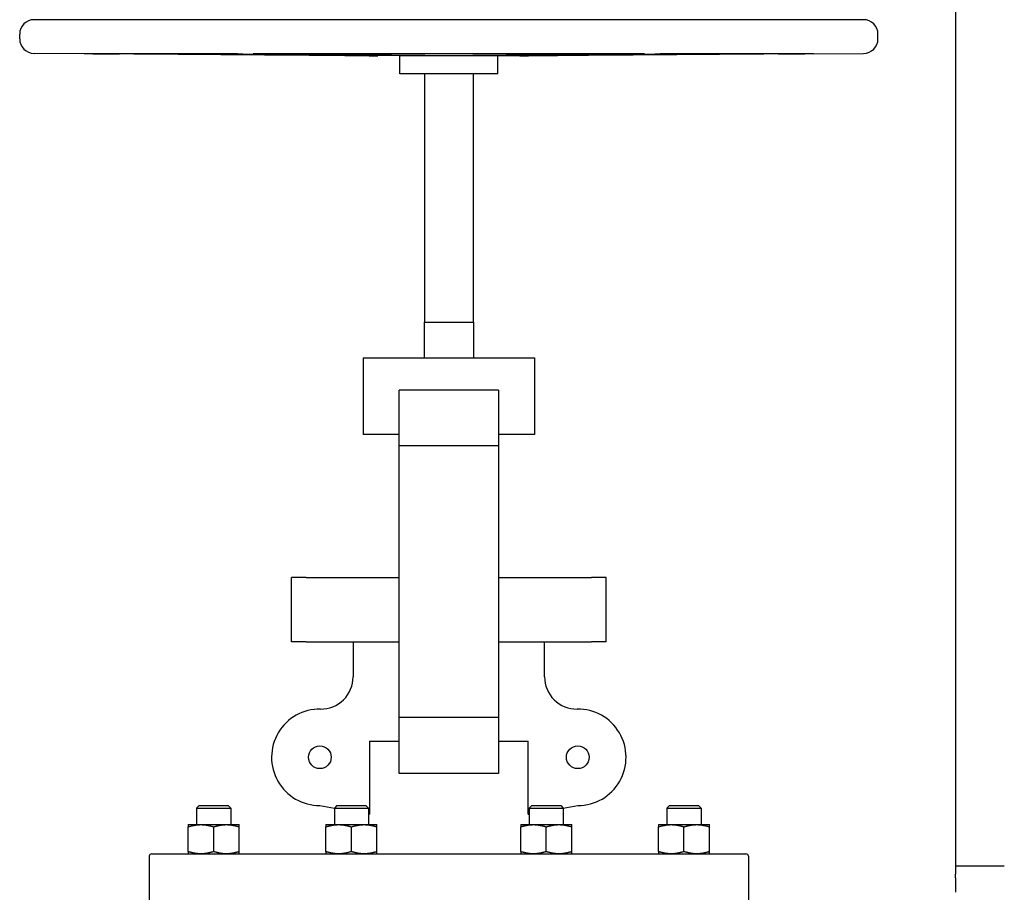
# Model space of a CAD drawing. Header units: inches. Extents: x 24 to 1128, y -58 to 748.
# Tile 576 of 656: x 879 to 905, y 357 to 380. Entities that reach past the tile are written whole.
import ezdxf

# ---------------------------------------------------------------- set-up
doc = ezdxf.new("R2010")
doc.units = ezdxf.units.IN
doc.header["$LTSCALE"] = 32
doc.header["$MEASUREMENT"] = 0
doc.layers.add('Visible (ANSI)', color=7, linetype='Continuous', lineweight=30)

msp = doc.modelspace()

# ---------------------------------------------------------------- linework, layer by layer
at = {"layer": 'Visible (ANSI)'}
for p, q in [((903.31584, 423.98367), (903.31584, 357.98367)), ((900.94634, 379.73187), (879.64734, 379.73187)), ((879.27334, 379.23987), (879.27334, 379.35787)), ((901.32034, 379.23987), (901.32034, 379.35787)), ((880.92686, 378.85673), (879.64467, 378.86588)), ((884.10879, 378.85673), (880.92686, 378.85673)), ((895.0762, 378.85673), (885.51747, 378.85673)), ((889.03684, 378.79886), (887.50529, 378.80979)), ((891.55684, 378.79886), (889.03684, 378.79886)), ((889.03684, 378.33987), (889.03684, 378.79886)), ((891.55684, 378.79886), (893.08839, 378.80979)), ((891.55684, 378.33987), (891.55684, 378.79886)), ((899.66681, 378.85673), (896.48489, 378.85673)), ((899.66681, 378.85673), (900.94901, 378.86588)), ((891.55684, 378.33987), (889.03684, 378.33987)), ((889.67184, 378.33987), (889.67184, 371.95687)), ((890.92184, 378.33987), (890.92184, 371.95687)), ((889.66084, 371.95687), (890.93284, 371.95687)), ((889.66084, 371.95687), (889.66084, 371.04017)), ((890.93284, 371.95687), (890.93284, 371.04017)), ((888.09798, 371.04017), (892.4957, 371.04017)), ((888.09798, 371.04017), (888.09798, 369.07037)), ((892.4957, 371.04017), (892.4957, 369.07037)), ((889.02326, 368.78076), (889.02326, 370.21317)), ((891.57042, 370.21317), (889.02326, 370.21317)), ((891.57042, 370.21317), (891.57042, 368.78076)), ((889.02326, 369.07037), (888.09798, 369.07037)), ((892.4957, 369.07037), (891.57042, 369.07037)), ((889.02326, 361.79658), (889.02326, 368.78076)), ((891.57042, 368.78076), (889.02326, 368.78076)), ((891.57042, 368.78076), (891.57042, 361.79658)), ((886.63512, 365.40117), (886.25517, 365.40117)), ((886.25517, 363.74717), (886.25517, 365.40117)), ((886.63512, 365.40117), (889.02326, 365.40117)), ((891.57042, 365.40117), (893.95855, 365.40117)), ((894.33851, 365.40117), (893.95855, 365.40117)), ((894.33851, 363.74717), (894.33851, 365.40117)), ((886.63512, 363.74717), (886.25517, 363.74717)), ((886.63512, 363.74717), (889.02326, 363.74717)), ((887.83734, 363.74717), (887.83734, 362.84501)), ((891.57042, 363.74717), (893.95855, 363.74717)), ((892.75634, 362.84501), (892.75634, 363.74717)), ((894.33851, 363.74717), (893.95855, 363.74717)), ((889.02326, 360.36417), (889.02326, 361.79658)), ((891.57042, 361.79658), (889.02326, 361.79658)), ((891.57042, 361.79658), (891.57042, 360.36417)), ((888.25935, 361.19117), (888.25935, 359.31235)), ((888.25935, 361.19117), (889.02326, 361.19117)), ((891.57042, 361.19117), (892.33433, 361.19117)), ((892.33433, 359.31235), (892.33433, 361.19117)), ((891.57042, 360.36417), (889.02326, 360.36417)), ((883.88498, 359.53717), (883.81883, 359.47102)), ((883.81883, 359.47102), (884.69383, 359.47102)), ((883.81883, 359.47102), (883.81883, 359.04667)), ((883.88498, 359.53717), (884.62768, 359.53717)), ((884.62768, 359.53717), (884.69383, 359.47102)), ((884.69383, 359.47102), (884.69383, 359.04667)), ((886.98434, 359.53717), (887.35761, 359.47135)), ((887.42343, 359.53717), (887.35728, 359.47102)), ((887.35728, 359.47102), (888.23228, 359.47102)), ((887.35728, 359.47102), (887.35728, 359.04667)), ((887.42343, 359.53717), (888.16613, 359.53717)), ((888.16613, 359.53717), (888.23228, 359.47102)), ((888.23228, 359.47102), (888.23228, 359.04667)), ((892.42755, 359.53717), (892.3614, 359.47102)), ((892.3614, 359.47102), (893.2364, 359.47102)), ((892.3614, 359.47102), (892.3614, 359.04667)), ((892.42755, 359.53717), (893.17025, 359.53717)), ((893.17025, 359.53717), (893.2364, 359.47102)), ((893.23607, 359.47135), (893.60934, 359.53717)), ((893.2364, 359.47102), (893.2364, 359.04667)), ((895.966, 359.53717), (895.89985, 359.47102)), ((895.89985, 359.47102), (896.77485, 359.47102)), ((895.89985, 359.47102), (895.89985, 359.04667)), ((895.966, 359.53717), (896.7087, 359.53717)), ((896.7087, 359.53717), (896.77485, 359.47102)), ((896.77485, 359.47102), (896.77485, 359.04667)), ((888.23228, 359.31712), (888.25935, 359.31235)), ((892.33433, 359.31235), (892.3614, 359.31712)), ((883.60033, 359.04667), (883.92833, 359.04667)), ((883.60033, 358.35526), (883.60033, 358.98808)), ((883.92833, 359.04667), (884.58433, 359.04667)), ((884.25633, 358.35526), (884.25633, 358.98808)), ((884.58433, 359.04667), (884.91233, 359.04667)), ((884.91233, 358.35526), (884.91233, 358.98808)), ((887.13878, 359.04667), (887.46678, 359.04667)), ((887.13878, 358.35526), (887.13878, 358.98808)), ((887.46678, 359.04667), (888.12278, 359.04667)), ((887.79478, 358.35526), (887.79478, 358.98808)), ((888.12278, 359.04667), (888.45078, 359.04667)), ((888.45078, 358.35526), (888.45078, 358.98808)), ((892.1429, 359.04667), (892.4709, 359.04667)), ((892.1429, 358.35526), (892.1429, 358.98808)), ((892.4709, 359.04667), (893.1269, 359.04667)), ((892.7989, 358.35526), (892.7989, 358.98808)), ((893.1269, 359.04667), (893.4549, 359.04667)), ((893.4549, 358.35526), (893.4549, 358.98808)), ((895.68135, 359.04667), (896.00935, 359.04667)), ((895.68135, 358.35526), (895.68135, 358.98808)), ((896.00935, 359.04667), (896.66535, 359.04667)), ((896.33735, 358.35526), (896.33735, 358.98808)), ((896.66535, 359.04667), (896.99335, 359.04667)), ((896.99335, 358.35526), (896.99335, 358.98808)), ((882.60084, 358.23367), (882.60084, 356.29217)), ((882.66384, 358.29667), (897.92984, 358.29667)), ((897.99284, 358.23367), (897.99284, 356.29217)), ((904.56584, 357.98367), (903.31584, 357.98367)), ((903.31584, 357.98367), (903.31584, 357.77662)), ((903.31584, 357.68075), (903.31584, 357.77662)), ((903.31584, 357.68075), (903.31584, 357.61045)), ((903.31584, 357.61045), (903.31584, 357.30772))]:
    msp.add_line(p, q, dxfattribs=at)
for centre in [(886.98434, 360.77767), (893.60934, 360.77767)]:
    msp.add_circle(centre, 0.29167, dxfattribs=at)
for centre, radius, start, end in [((879.64734, 379.35787), 0.374, 90, 180), ((900.94634, 379.35787), 0.374, 0, 90), ((879.64734, 379.23987), 0.374, 180, 269.591168), ((900.94634, 379.23987), 0.374, 270.408832, 0), ((887.01034, 362.84501), 0.827, 269.279454, 0), ((893.58334, 362.84501), 0.827, 180, 270.720546), ((886.98434, 360.77767), 1.2405, 89.279454, 270), ((893.60934, 360.77767), 1.2405, 270, 90.720546), ((882.66384, 358.23367), 0.063, 90, 180), ((897.92984, 358.23367), 0.063, 0, 90)]:
    msp.add_arc(centre, radius, start, end, dxfattribs=at)
for points, knots in [([(881.15498, 378.85673), (881.16927, 378.85673), (881.19764, 378.85664), (881.27871, 378.85627), (881.33141, 378.85599), (881.44342, 378.85534), (881.50991, 378.85493), (881.64677, 378.85402), (881.71713, 378.85353), (881.79925, 378.85292), (881.81881, 378.85277), (881.83817, 378.85262)], [1.98568979, 1.98568979, 1.98568979, 1.98568979, 2.48210857, 2.48210857, 2.97852735, 2.97852735, 3.47495346, 3.47495346, 3.97137957, 3.97137957, 4.12560975, 4.12560975, 4.12560975, 4.12560975]), ([(884.86758, 378.85262), (884.8567, 378.85277), (884.84495, 378.85292), (884.83246, 378.85306), (884.79227, 378.85353), (884.73887, 378.85402), (884.61769, 378.85493), (884.54991, 378.85534), (884.42018, 378.85599), (884.34991, 378.85627), (884.21868, 378.85664), (884.15771, 378.85673), (884.10879, 378.85673)], [-0.15423018, -0.15423018, -0.15423018, -0.15423018, 0, 0, 0, 0.49642611, 0.49642611, 0.99285222, 0.99285222, 1.489271, 1.489271, 1.98568979, 1.98568979, 1.98568979, 1.98568979]), ([(885.51747, 378.85673), (885.46144, 378.85673), (885.4087, 378.85664), (885.32754, 378.85627), (885.29911, 378.85599), (885.27043, 378.85534), (885.26834, 378.85493), (885.29371, 378.85402), (885.32117, 378.85353), (885.36879, 378.85292), (885.38143, 378.85277), (885.39515, 378.85262)], [1.98568979, 1.98568979, 1.98568979, 1.98568979, 2.48210857, 2.48210857, 2.97852735, 2.97852735, 3.47495346, 3.47495346, 3.97137957, 3.97137957, 4.12560975, 4.12560975, 4.12560975, 4.12560975]), ([(888.40074, 378.80529), (888.41738, 378.8051), (888.43118, 378.80491), (888.46233, 378.80445), (888.475, 378.80418), (888.47799, 378.80381), (888.46831, 378.80372), (888.43296, 378.80372), (888.40462, 378.80381), (888.33018, 378.80418), (888.28408, 378.80445), (888.21066, 378.80491), (888.18257, 378.8051), (888.15283, 378.80529)], [0.63873151, 0.63873151, 0.63873151, 0.63873151, 0.87159914, 0.87159914, 1.30738491, 1.30738491, 1.74317067, 1.74317067, 2.17895643, 2.17895643, 2.61474219, 2.61474219, 2.84760983, 2.84760983, 2.84760983, 2.84760983]), ([(890.69796, 378.80529), (890.67676, 378.8051), (890.65365, 378.80491), (890.58526, 378.80445), (890.53116, 378.80418), (890.41555, 378.80381), (890.35403, 378.80372), (890.23965, 378.80372), (890.17813, 378.80381), (890.06252, 378.80418), (890.00842, 378.80445), (889.94003, 378.80491), (889.91691, 378.8051), (889.89571, 378.80529)], [0.63873151, 0.63873151, 0.63873151, 0.63873151, 0.87159914, 0.87159914, 1.30738491, 1.30738491, 1.74317067, 1.74317067, 2.17895643, 2.17895643, 2.61474219, 2.61474219, 2.84760983, 2.84760983, 2.84760983, 2.84760983]), ([(892.44085, 378.80529), (892.41111, 378.8051), (892.38301, 378.80491), (892.30959, 378.80445), (892.2635, 378.80418), (892.18906, 378.80381), (892.16071, 378.80372), (892.12537, 378.80372), (892.11569, 378.80381), (892.11868, 378.80418), (892.13134, 378.80445), (892.16249, 378.80491), (892.1763, 378.8051), (892.19294, 378.80529)], [0.63873151, 0.63873151, 0.63873151, 0.63873151, 0.87159914, 0.87159914, 1.30738491, 1.30738491, 1.74317067, 1.74317067, 2.17895643, 2.17895643, 2.61474219, 2.61474219, 2.84760983, 2.84760983, 2.84760983, 2.84760983]), ([(895.19852, 378.85262), (895.21225, 378.85277), (895.22488, 378.85292), (895.27251, 378.85353), (895.29996, 378.85402), (895.32533, 378.85493), (895.32324, 378.85534), (895.29457, 378.85599), (895.26614, 378.85627), (895.18497, 378.85664), (895.13224, 378.85673), (895.0762, 378.85673)], [3.52948039, 3.52948039, 3.52948039, 3.52948039, 3.68371057, 3.68371057, 4.18013668, 4.18013668, 4.67656278, 4.67656278, 5.17298157, 5.17298157, 5.66940035, 5.66940035, 5.66940035, 5.66940035]), ([(896.48489, 378.85673), (896.43597, 378.85673), (896.375, 378.85664), (896.24377, 378.85627), (896.1735, 378.85599), (896.04376, 378.85534), (895.97598, 378.85493), (895.85481, 378.85402), (895.80141, 378.85353), (895.74872, 378.85292), (895.73697, 378.85277), (895.7261, 378.85262)], [1.98568979, 1.98568979, 1.98568979, 1.98568979, 2.48210857, 2.48210857, 2.97852735, 2.97852735, 3.47495346, 3.47495346, 3.97137957, 3.97137957, 4.12560975, 4.12560975, 4.12560975, 4.12560975]), ([(898.75551, 378.85262), (898.77487, 378.85277), (898.79443, 378.85292), (898.87654, 378.85353), (898.94691, 378.85402), (899.08376, 378.85493), (899.15025, 378.85534), (899.26227, 378.85599), (899.31496, 378.85627), (899.39604, 378.85664), (899.42441, 378.85673), (899.4387, 378.85673)], [3.52948039, 3.52948039, 3.52948039, 3.52948039, 3.68371057, 3.68371057, 4.18013668, 4.18013668, 4.67656278, 4.67656278, 5.17298157, 5.17298157, 5.66940035, 5.66940035, 5.66940035, 5.66940035])]:
    msp.add_open_spline(points, degree=3, knots=knots, dxfattribs=at)
for points, weights in [([(888.15283, 378.80529), (886.90694, 378.81363), (881.83817, 378.85262)], [3.21640230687, 2.36623373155, 1.05826131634]), ([(884.86758, 378.85262), (887.70364, 378.81363), (888.40074, 378.80529)], [1.05826131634, 2.36623373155, 3.21640230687]), ([(889.89571, 378.80529), (889.00775, 378.81363), (885.39515, 378.85262)], [3.21640230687, 2.36623373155, 1.05826131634]), ([(895.19852, 378.85262), (891.58593, 378.81363), (890.69796, 378.80529)], [1.05826131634, 2.36623373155, 3.21640230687]), ([(892.19294, 378.80529), (892.89004, 378.81363), (895.7261, 378.85262)], [3.21640230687, 2.36623373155, 1.05826131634]), ([(898.75551, 378.85262), (893.68674, 378.81363), (892.44085, 378.80529)], [1.05826131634, 2.36623373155, 3.21640230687]), ([(883.60033, 359.04667), (883.60033, 359.04667), (883.60033, 358.98808)], [1, 1.04314139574, 1.01001874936]), ([(883.60033, 358.98808), (883.7761, 359.04667), (883.92833, 359.04667)], [1.01001874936, 1.04314139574, 1]), ([(883.92833, 359.04667), (884.08055, 359.04667), (884.25633, 358.98808)], [1, 1.04314139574, 1.01001874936]), ([(884.25633, 358.98808), (884.4321, 359.04667), (884.58433, 359.04667)], [1.01001874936, 1.04314139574, 1]), ([(884.58433, 359.04667), (884.73655, 359.04667), (884.91233, 358.98808)], [1, 1.04314139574, 1.01001874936]), ([(884.91233, 358.98808), (884.91233, 359.04667), (884.91233, 359.04667)], [1.01001874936, 1.04314139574, 1]), ([(887.13878, 359.04667), (887.13878, 359.04667), (887.13878, 358.98808)], [1, 1.04314139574, 1.01001874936]), ([(887.13878, 358.98808), (887.31455, 359.04667), (887.46678, 359.04667)], [1.01001874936, 1.04314139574, 1]), ([(887.46678, 359.04667), (887.619, 359.04667), (887.79478, 358.98808)], [1, 1.04314139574, 1.01001874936]), ([(887.79478, 358.98808), (887.97055, 359.04667), (888.12278, 359.04667)], [1.01001874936, 1.04314139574, 1]), ([(888.12278, 359.04667), (888.275, 359.04667), (888.45078, 358.98808)], [1, 1.04314139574, 1.01001874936]), ([(888.45078, 358.98808), (888.45078, 359.04667), (888.45078, 359.04667)], [1.01001874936, 1.04314139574, 1]), ([(892.1429, 359.04667), (892.1429, 359.04667), (892.1429, 358.98808)], [1, 1.04314139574, 1.01001874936]), ([(892.1429, 358.98808), (892.31867, 359.04667), (892.4709, 359.04667)], [1.01001874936, 1.04314139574, 1]), ([(892.4709, 359.04667), (892.62312, 359.04667), (892.7989, 358.98808)], [1, 1.04314139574, 1.01001874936]), ([(892.7989, 358.98808), (892.97467, 359.04667), (893.1269, 359.04667)], [1.01001874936, 1.04314139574, 1]), ([(893.1269, 359.04667), (893.27912, 359.04667), (893.4549, 358.98808)], [1, 1.04314139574, 1.01001874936]), ([(893.4549, 358.98808), (893.4549, 359.04667), (893.4549, 359.04667)], [1.01001874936, 1.04314139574, 1]), ([(895.68135, 359.04667), (895.68135, 359.04667), (895.68135, 358.98808)], [1, 1.04314139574, 1.01001874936]), ([(895.68135, 358.98808), (895.85712, 359.04667), (896.00935, 359.04667)], [1.01001874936, 1.04314139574, 1]), ([(896.00935, 359.04667), (896.16157, 359.04667), (896.33735, 358.98808)], [1, 1.04314139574, 1.01001874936]), ([(896.33735, 358.98808), (896.51312, 359.04667), (896.66535, 359.04667)], [1.01001874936, 1.04314139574, 1]), ([(896.66535, 359.04667), (896.81757, 359.04667), (896.99335, 358.98808)], [1, 1.04314139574, 1.01001874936]), ([(896.99335, 358.98808), (896.99335, 359.04667), (896.99335, 359.04667)], [1.01001874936, 1.04314139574, 1]), ([(883.60033, 358.35526), (883.60033, 358.29667), (883.60033, 358.29667)], [1.01001874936, 1.04314139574, 1]), ([(883.92833, 358.29667), (883.7761, 358.29667), (883.60033, 358.35526)], [1, 1.04314139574, 1.01001874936]), ([(884.25633, 358.35526), (884.08055, 358.29667), (883.92833, 358.29667)], [1.01001874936, 1.04314139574, 1]), ([(884.58433, 358.29667), (884.4321, 358.29667), (884.25633, 358.35526)], [1, 1.04314139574, 1.01001874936]), ([(884.91233, 358.35526), (884.73655, 358.29667), (884.58433, 358.29667)], [1.01001874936, 1.04314139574, 1]), ([(884.91233, 358.29667), (884.91233, 358.29667), (884.91233, 358.35526)], [1, 1.04314139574, 1.01001874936]), ([(887.13878, 358.35526), (887.13878, 358.29667), (887.13878, 358.29667)], [1.01001874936, 1.04314139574, 1]), ([(887.46678, 358.29667), (887.31455, 358.29667), (887.13878, 358.35526)], [1, 1.04314139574, 1.01001874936]), ([(887.79478, 358.35526), (887.619, 358.29667), (887.46678, 358.29667)], [1.01001874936, 1.04314139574, 1]), ([(888.12278, 358.29667), (887.97055, 358.29667), (887.79478, 358.35526)], [1, 1.04314139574, 1.01001874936]), ([(888.45078, 358.35526), (888.275, 358.29667), (888.12278, 358.29667)], [1.01001874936, 1.04314139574, 1]), ([(888.45078, 358.29667), (888.45078, 358.29667), (888.45078, 358.35526)], [1, 1.04314139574, 1.01001874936]), ([(892.1429, 358.35526), (892.1429, 358.29667), (892.1429, 358.29667)], [1.01001874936, 1.04314139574, 1]), ([(892.4709, 358.29667), (892.31867, 358.29667), (892.1429, 358.35526)], [1, 1.04314139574, 1.01001874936]), ([(892.7989, 358.35526), (892.62312, 358.29667), (892.4709, 358.29667)], [1.01001874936, 1.04314139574, 1]), ([(893.1269, 358.29667), (892.97467, 358.29667), (892.7989, 358.35526)], [1, 1.04314139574, 1.01001874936]), ([(893.4549, 358.35526), (893.27912, 358.29667), (893.1269, 358.29667)], [1.01001874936, 1.04314139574, 1]), ([(893.4549, 358.29667), (893.4549, 358.29667), (893.4549, 358.35526)], [1, 1.04314139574, 1.01001874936]), ([(895.68135, 358.35526), (895.68135, 358.29667), (895.68135, 358.29667)], [1.01001874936, 1.04314139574, 1]), ([(896.00935, 358.29667), (895.85712, 358.29667), (895.68135, 358.35526)], [1, 1.04314139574, 1.01001874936]), ([(896.33735, 358.35526), (896.16157, 358.29667), (896.00935, 358.29667)], [1.01001874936, 1.04314139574, 1]), ([(896.66535, 358.29667), (896.51312, 358.29667), (896.33735, 358.35526)], [1, 1.04314139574, 1.01001874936]), ([(896.99335, 358.35526), (896.81757, 358.29667), (896.66535, 358.29667)], [1.01001874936, 1.04314139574, 1]), ([(896.99335, 358.29667), (896.99335, 358.29667), (896.99335, 358.35526)], [1, 1.04314139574, 1.01001874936])]:
    msp.add_rational_spline(points, weights, degree=2, dxfattribs=at)

doc.saveas('drawing.dxf')
